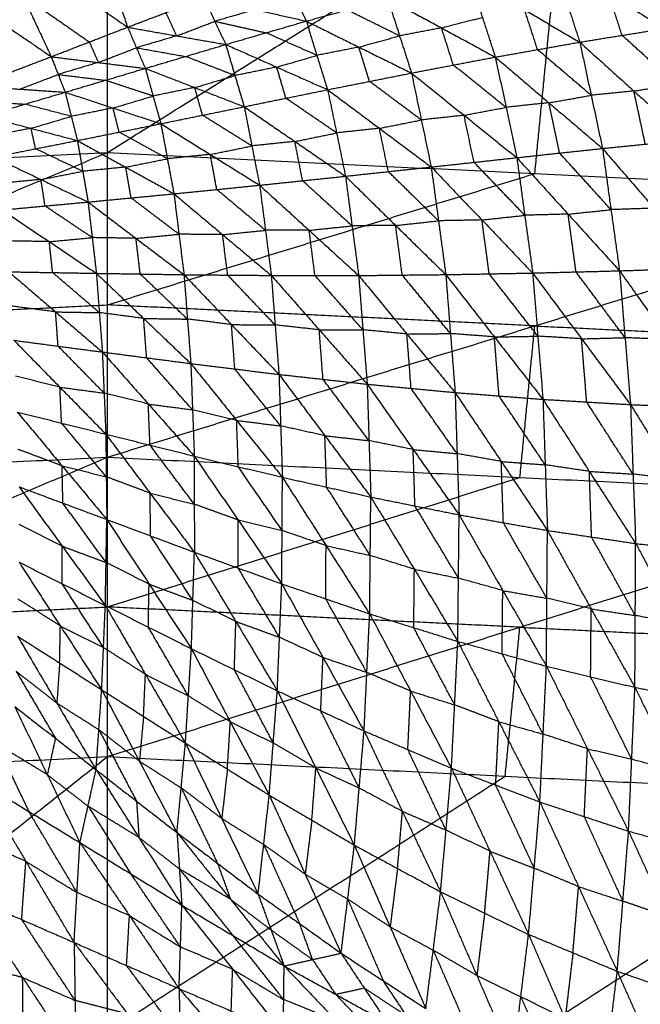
# Model space of a CAD drawing. Header units: millimetres. Extents: x -106 to 110, y -96 to 120.
# Tile 845 of 1020: x 0.88 to 7.52, y 96.16 to 106.7. Entities that reach past the tile are written whole.
import ezdxf

# ---------------------------------------------------------------- set-up
doc = ezdxf.new("R2010")
doc.units = ezdxf.units.MM
doc.header["$MEASUREMENT"] = 0
doc.layers.add('Default', color=7, linetype='Continuous', true_color=0x000000)

msp = doc.modelspace()

# ---------------------------------------------------------------- linework, layer by layer
at = {"layer": 'Default'}
for points in [[(-7.328, 104.83, 9.117), (-2.754, 108.365, 10.567), (1.819, 111.901, 12.017)], [(1.819, 105.279, 9.117), (1.819, 108.59, 10.567), (1.819, 111.901, 12.017)], [(1.819, 105.279, 9.117), (6.717, 108.349, 10.567), (11.616, 111.419, 12.017)], [(6.393, 105.054, 9.117), (6.555, 106.702, 9.842), (6.717, 108.349, 10.567)], [(1.64, 107.792, 6.602), (1.838, 107.207, 6.767), (2.035, 106.621, 6.931)], [(0.604, 107.617, 6.415), (0.911, 106.961, 6.607), (1.218, 106.305, 6.8)], [(0.604, 107.617, 6.415), (1.319, 107.119, 6.673), (2.035, 106.621, 6.931)], [(7.478, 107.542, 6.233), (7.629, 107.074, 5.588), (7.78, 106.606, 4.943)], [(-0.436, 107.438, 6.24), (0.391, 106.872, 6.52), (1.218, 106.305, 6.8)], [(6.581, 107.358, 6.188), (6.728, 106.909, 5.574), (6.874, 106.461, 4.96)], [(6.581, 107.358, 6.188), (7.181, 106.982, 5.566), (7.78, 106.606, 4.943)], [(3.682, 107.233, 7.2), (3.815, 106.959, 6.637), (3.948, 106.686, 6.074)], [(5.694, 107.151, 6.147), (5.832, 106.726, 5.568), (5.97, 106.301, 4.989)], [(5.694, 107.151, 6.147), (6.284, 106.806, 5.553), (6.874, 106.461, 4.96)], [(0.911, 106.961, 6.607), (1.268, 106.712, 6.736), (1.626, 106.463, 6.865)], [(7.327, 106.534, 4.951), (7.254, 106.758, 5.258), (7.181, 106.982, 5.566)], [(2.035, 106.621, 6.931), (2.445, 106.777, 6.998), (2.855, 106.932, 7.065)], [(2.855, 106.932, 7.065), (2.97, 106.684, 6.554), (3.085, 106.436, 6.043)], [(2.855, 106.932, 7.065), (3.402, 106.809, 6.57), (3.948, 106.686, 6.074)], [(3.948, 106.686, 6.074), (4.383, 106.806, 6.092), (4.818, 106.926, 6.11)], [(4.818, 106.926, 6.11), (4.946, 106.528, 5.57), (5.073, 106.13, 5.03)], [(4.818, 106.926, 6.11), (5.394, 106.614, 5.549), (5.97, 106.301, 4.989)], [(2.445, 106.777, 6.998), (2.502, 106.652, 6.743), (2.56, 106.528, 6.487)], [(3.402, 106.809, 6.57), (3.186, 106.747, 6.562), (2.97, 106.684, 6.554)], [(4.946, 106.528, 5.57), (4.664, 106.667, 5.831), (4.383, 106.806, 6.092)], [(6.422, 106.381, 4.974), (6.353, 106.594, 5.264), (6.284, 106.806, 5.553)], [(2.56, 106.528, 6.487), (2.765, 106.606, 6.521), (2.97, 106.684, 6.554)], [(2.97, 106.684, 6.554), (3.243, 106.622, 6.306), (3.517, 106.561, 6.059)], [(3.085, 106.436, 6.043), (3.517, 106.561, 6.059), (3.948, 106.686, 6.074)], [(3.948, 106.686, 6.074), (4.062, 106.319, 5.577), (4.176, 105.952, 5.08)], [(3.948, 106.686, 6.074), (4.51, 106.408, 5.552), (5.073, 106.13, 5.03)], [(5.394, 106.614, 5.549), (5.613, 106.67, 5.559), (5.832, 106.726, 5.568)], [(1.218, 106.305, 6.8), (1.626, 106.463, 6.865), (2.035, 106.621, 6.931)], [(2.035, 106.621, 6.931), (2.13, 106.401, 6.473), (2.225, 106.18, 6.014)], [(2.035, 106.621, 6.931), (2.56, 106.528, 6.487), (3.085, 106.436, 6.043)], [(4.062, 106.319, 5.577), (3.789, 106.44, 5.818), (3.517, 106.561, 6.059)], [(5.394, 106.614, 5.549), (5.17, 106.571, 5.559), (4.946, 106.528, 5.57)], [(5.521, 106.216, 5.009), (5.458, 106.415, 5.279), (5.394, 106.614, 5.549)], [(6.874, 106.461, 4.96), (7.327, 106.534, 4.951), (7.78, 106.606, 4.943)], [(1.626, 106.463, 6.865), (1.674, 106.353, 6.636), (1.722, 106.243, 6.407)], [(2.56, 106.528, 6.487), (2.345, 106.464, 6.48), (2.13, 106.401, 6.473)], [(2.225, 106.18, 6.014), (2.655, 106.308, 6.029), (3.085, 106.436, 6.043)], [(3.085, 106.436, 6.043), (3.184, 106.103, 5.59), (3.283, 105.77, 5.138)], [(3.085, 106.436, 6.043), (3.631, 106.194, 5.561), (4.176, 105.952, 5.08)], [(4.51, 106.408, 5.552), (4.728, 106.468, 5.561), (4.946, 106.528, 5.57)], [(5.97, 106.301, 4.989), (6.422, 106.381, 4.974), (6.874, 106.461, 4.96)], [(6.874, 106.461, 4.96), (6.996, 105.892, 4.434), (7.117, 105.323, 3.908)], [(6.874, 106.461, 4.96), (7.453, 105.938, 4.4), (8.032, 105.415, 3.84)], [(7.906, 106.011, 4.391), (7.616, 106.272, 4.671), (7.327, 106.534, 4.951)], [(1.722, 106.243, 6.407), (1.926, 106.322, 6.44), (2.13, 106.401, 6.473)], [(2.13, 106.401, 6.473), (2.393, 106.354, 6.251), (2.655, 106.308, 6.029)], [(4.51, 106.408, 5.552), (4.286, 106.363, 5.565), (4.062, 106.319, 5.577)], [(4.625, 106.041, 5.055), (4.567, 106.225, 5.303), (4.51, 106.408, 5.552)], [(6.996, 105.892, 4.434), (6.709, 106.136, 4.704), (6.422, 106.381, 4.974)], [(0.394, 105.991, 6.673), (0.806, 106.148, 6.737), (1.218, 106.305, 6.8)], [(1.218, 106.305, 6.8), (1.292, 106.115, 6.395), (1.367, 105.925, 5.989)], [(1.218, 106.305, 6.8), (1.722, 106.243, 6.407), (2.225, 106.18, 6.014)], [(1.722, 106.243, 6.407), (1.507, 106.179, 6.401), (1.292, 106.115, 6.395)], [(3.184, 106.103, 5.59), (2.919, 106.205, 5.809), (2.655, 106.308, 6.029)], [(3.631, 106.194, 5.561), (3.846, 106.256, 5.569), (4.062, 106.319, 5.577)], [(5.073, 106.13, 5.03), (5.521, 106.216, 5.009), (5.97, 106.301, 4.989)], [(5.97, 106.301, 4.989), (6.085, 105.763, 4.493), (6.2, 105.225, 3.997)], [(5.97, 106.301, 4.989), (6.544, 105.812, 4.448), (7.117, 105.323, 3.908)], [(1.367, 105.925, 5.989), (1.796, 106.053, 6.002), (2.225, 106.18, 6.014)], [(2.225, 106.18, 6.014), (2.308, 105.884, 5.608), (2.391, 105.588, 5.201)], [(2.225, 106.18, 6.014), (2.754, 105.975, 5.576), (3.283, 105.77, 5.138)], [(3.631, 106.194, 5.561), (3.407, 106.148, 5.576), (3.184, 106.103, 5.59)], [(3.729, 105.861, 5.109), (3.68, 106.027, 5.335), (3.631, 106.194, 5.561)], [(4.176, 105.952, 5.08), (4.625, 106.041, 5.055), (5.073, 106.13, 5.03)], [(5.073, 106.13, 5.03), (5.178, 105.628, 4.566), (5.284, 105.125, 4.103)], [(5.073, 106.13, 5.03), (5.636, 105.678, 4.513), (6.2, 105.225, 3.997)], [(6.085, 105.763, 4.493), (5.803, 105.989, 4.751), (5.521, 106.216, 5.009)], [(0.881, 105.958, 6.331), (1.087, 106.036, 6.363), (1.292, 106.115, 6.395)], [(1.292, 106.115, 6.395), (1.544, 106.084, 6.198), (1.796, 106.053, 6.002)], [(2.308, 105.884, 5.608), (2.052, 105.968, 5.805), (1.796, 106.053, 6.002)], [(2.754, 105.975, 5.576), (2.969, 106.039, 5.583), (3.184, 106.103, 5.59)], [(5.178, 105.628, 4.566), (4.901, 105.834, 4.811), (4.625, 106.041, 5.055)], [(7.453, 105.938, 4.4), (7.679, 105.974, 4.396), (7.906, 106.011, 4.391)], [(0.394, 105.991, 6.673), (0.881, 105.958, 6.331), (1.367, 105.925, 5.989)], [(0.505, 105.67, 5.967), (0.936, 105.797, 5.978), (1.367, 105.925, 5.989)], [(1.367, 105.925, 5.989), (1.433, 105.666, 5.629), (1.498, 105.408, 5.269)], [(1.367, 105.925, 5.989), (1.879, 105.756, 5.595), (2.391, 105.588, 5.201)], [(2.754, 105.975, 5.576), (2.531, 105.93, 5.592), (2.308, 105.884, 5.608)], [(2.837, 105.679, 5.169), (2.795, 105.827, 5.373), (2.754, 105.975, 5.576)], [(3.283, 105.77, 5.138), (3.729, 105.861, 5.109), (4.176, 105.952, 5.08)], [(4.176, 105.952, 5.08), (4.272, 105.489, 4.652), (4.367, 105.026, 4.225)], [(4.176, 105.952, 5.08), (4.73, 105.539, 4.591), (5.284, 105.125, 4.103)], [(7.453, 105.938, 4.4), (7.224, 105.915, 4.417), (6.996, 105.892, 4.434)], [(7.575, 105.369, 3.874), (7.514, 105.653, 4.137), (7.453, 105.938, 4.4)], [(0.45, 105.831, 6.32), (0.693, 105.814, 6.149), (0.936, 105.797, 5.978)], [(1.879, 105.756, 5.595), (2.094, 105.82, 5.602), (2.308, 105.884, 5.608)], [(4.272, 105.489, 4.652), (4.001, 105.675, 4.88), (3.729, 105.861, 5.109)], [(6.544, 105.812, 4.448), (6.314, 105.788, 4.471), (6.085, 105.763, 4.493)], [(6.544, 105.812, 4.448), (6.77, 105.852, 4.441), (6.996, 105.892, 4.434)], [(6.658, 105.274, 3.952), (6.601, 105.543, 4.2), (6.544, 105.812, 4.448)], [(1.433, 105.666, 5.629), (1.184, 105.732, 5.804), (0.936, 105.797, 5.978)], [(1.879, 105.756, 5.595), (1.656, 105.711, 5.612), (1.433, 105.666, 5.629)], [(1.945, 105.498, 5.235), (1.912, 105.627, 5.415), (1.879, 105.756, 5.595)], [(2.391, 105.588, 5.201), (2.837, 105.679, 5.169), (3.283, 105.77, 5.138)], [(3.283, 105.77, 5.138), (3.365, 105.35, 4.748), (3.448, 104.93, 4.358)], [(3.283, 105.77, 5.138), (3.825, 105.398, 4.681), (4.367, 105.026, 4.225)], [(5.636, 105.678, 4.513), (5.86, 105.721, 4.503), (6.085, 105.763, 4.493)], [(0.505, 105.67, 5.967), (1.002, 105.539, 5.618), (1.498, 105.408, 5.269)], [(1.002, 105.539, 5.618), (1.217, 105.603, 5.623), (1.433, 105.666, 5.629)], [(3.365, 105.35, 4.748), (3.101, 105.514, 4.959), (2.837, 105.679, 5.169)], [(4.73, 105.539, 4.591), (4.954, 105.583, 4.579), (5.178, 105.628, 4.566)], [(5.636, 105.678, 4.513), (5.407, 105.653, 4.54), (5.178, 105.628, 4.566)], [(5.742, 105.175, 4.05), (5.689, 105.427, 4.282), (5.636, 105.678, 4.513)], [(1.002, 105.539, 5.618), (0.778, 105.495, 5.635), (0.554, 105.451, 5.652)], [(1.051, 105.32, 5.302), (1.026, 105.429, 5.46), (1.002, 105.539, 5.618)], [(1.498, 105.408, 5.269), (1.945, 105.498, 5.235), (2.391, 105.588, 5.201)], [(2.461, 105.213, 4.85), (2.203, 105.356, 5.043), (1.945, 105.498, 5.235)], [(2.391, 105.588, 5.201), (2.461, 105.213, 4.85), (2.531, 104.838, 4.5)], [(2.391, 105.588, 5.201), (2.92, 105.259, 4.78), (3.448, 104.93, 4.358)], [(3.825, 105.398, 4.681), (4.048, 105.443, 4.667), (4.272, 105.489, 4.652)], [(4.73, 105.539, 4.591), (4.501, 105.514, 4.622), (4.272, 105.489, 4.652)], [(4.825, 105.076, 4.164), (4.778, 105.307, 4.378), (4.73, 105.539, 4.591)], [(0.604, 105.231, 5.336), (1.051, 105.32, 5.302), (1.498, 105.408, 5.269)], [(1.498, 105.408, 5.269), (1.555, 105.079, 4.957), (1.612, 104.75, 4.645)], [(1.498, 105.408, 5.269), (2.015, 105.123, 4.884), (2.531, 104.838, 4.5)], [(3.825, 105.398, 4.681), (3.595, 105.374, 4.715), (3.365, 105.35, 4.748)], [(3.908, 104.978, 4.292), (3.866, 105.188, 4.486), (3.825, 105.398, 4.681)], [(7.117, 105.323, 3.908), (7.575, 105.369, 3.874), (8.032, 105.415, 3.84)], [(-7.328, 104.83, 9.117), (-2.754, 105.054, 9.117), (1.819, 105.279, 9.117)], [(-7.009, 101.585, 7.944), (-2.595, 103.432, 8.53), (1.819, 105.279, 9.117)], [(1.555, 105.079, 4.957), (1.303, 105.199, 5.13), (1.051, 105.32, 5.302)], [(1.819, 102.019, 7.944), (1.819, 103.649, 8.53), (1.819, 105.279, 9.117)], [(1.819, 105.279, 9.117), (6.393, 105.054, 9.117), (10.966, 104.83, 9.117)], [(2.92, 105.259, 4.78), (3.143, 105.304, 4.764), (3.365, 105.35, 4.748)], [(6.2, 105.225, 3.997), (6.658, 105.274, 3.952), (7.117, 105.323, 3.908)], [(7.208, 104.668, 3.503), (6.933, 104.971, 3.728), (6.658, 105.274, 3.952)], [(7.117, 105.323, 3.908), (7.208, 104.668, 3.503), (7.299, 104.014, 3.098)], [(7.117, 105.323, 3.908), (7.669, 104.683, 3.45), (8.221, 104.044, 2.992)], [(0.604, 105.231, 5.336), (1.108, 104.991, 4.991), (1.612, 104.75, 4.645)], [(2.015, 105.123, 4.884), (2.238, 105.168, 4.867), (2.461, 105.213, 4.85)], [(2.92, 105.259, 4.78), (2.69, 105.236, 4.815), (2.461, 105.213, 4.85)], [(2.99, 104.884, 4.429), (2.955, 105.071, 4.604), (2.92, 105.259, 4.78)], [(5.284, 105.125, 4.103), (5.742, 105.175, 4.05), (6.2, 105.225, 3.997)], [(6.285, 104.608, 3.614), (6.013, 104.892, 3.832), (5.742, 105.175, 4.05)], [(6.2, 105.225, 3.997), (6.285, 104.608, 3.614), (6.37, 103.99, 3.231)], [(6.2, 105.225, 3.997), (6.749, 104.62, 3.547), (7.299, 104.014, 3.098)], [(1.108, 104.991, 4.991), (1.332, 105.035, 4.974), (1.555, 105.079, 4.957)], [(2.015, 105.123, 4.884), (1.785, 105.101, 4.921), (1.555, 105.079, 4.957)], [(2.072, 104.794, 4.573), (2.043, 104.959, 4.728), (2.015, 105.123, 4.884)], [(4.367, 105.026, 4.225), (4.825, 105.076, 4.164), (5.284, 105.125, 4.103)], [(5.362, 104.549, 3.746), (5.094, 104.812, 3.955), (4.825, 105.076, 4.164)], [(5.284, 105.125, 4.103), (5.362, 104.549, 3.746), (5.44, 103.973, 3.388)], [(5.284, 105.125, 4.103), (5.827, 104.558, 3.667), (6.37, 103.99, 3.231)], [(1.108, 104.991, 4.991), (0.878, 104.969, 5.027), (0.648, 104.948, 5.063)], [(1.152, 104.708, 4.718), (1.13, 104.849, 4.854), (1.108, 104.991, 4.991)], [(1.819, 103.649, 8.53), (4.106, 104.352, 8.824), (6.393, 105.054, 9.117)], [(3.448, 104.93, 4.358), (3.908, 104.978, 4.292), (4.367, 105.026, 4.225)], [(4.437, 104.495, 3.894), (4.172, 104.736, 4.093), (3.908, 104.978, 4.292)], [(4.367, 105.026, 4.225), (4.437, 104.495, 3.894), (4.508, 103.963, 3.564)], [(4.367, 105.026, 4.225), (4.903, 104.499, 3.806), (5.44, 103.973, 3.388)], [(2.531, 104.838, 4.5), (2.99, 104.884, 4.429), (3.448, 104.93, 4.358)], [(3.511, 104.447, 4.057), (3.25, 104.665, 4.243), (2.99, 104.884, 4.429)], [(3.448, 104.93, 4.358), (3.511, 104.447, 4.057), (3.573, 103.964, 3.755)], [(3.448, 104.93, 4.358), (3.978, 104.447, 3.961), (4.508, 103.963, 3.564)], [(0.692, 104.665, 4.79), (1.152, 104.708, 4.718), (1.612, 104.75, 4.645)], [(1.612, 104.75, 4.645), (2.072, 104.794, 4.573), (2.531, 104.838, 4.5)], [(1.612, 104.75, 4.645), (1.657, 104.369, 4.404), (1.701, 103.987, 4.162)], [(1.612, 104.75, 4.645), (2.125, 104.361, 4.301), (2.639, 103.972, 3.956)], [(1.819, 102.019, 7.944), (6.393, 103.424, 8.53), (10.966, 104.83, 9.117)], [(2.585, 104.405, 4.228), (2.328, 104.6, 4.4), (2.072, 104.794, 4.573)], [(2.531, 104.838, 4.5), (2.585, 104.405, 4.228), (2.639, 103.972, 3.956)], [(2.531, 104.838, 4.5), (3.052, 104.401, 4.127), (3.573, 103.964, 3.755)], [(0.692, 104.665, 4.79), (1.197, 104.326, 4.476), (1.701, 103.987, 4.162)], [(1.657, 104.369, 4.404), (1.404, 104.538, 4.561), (1.152, 104.708, 4.718)], [(6.749, 104.62, 3.547), (6.979, 104.644, 3.525), (7.208, 104.668, 3.503)], [(7.669, 104.683, 3.45), (7.439, 104.676, 3.476), (7.208, 104.668, 3.503)], [(4.903, 104.499, 3.806), (5.133, 104.524, 3.776), (5.362, 104.549, 3.746)], [(5.827, 104.558, 3.667), (5.594, 104.553, 3.706), (5.362, 104.549, 3.746)], [(5.827, 104.558, 3.667), (6.056, 104.583, 3.641), (6.285, 104.608, 3.614)], [(5.905, 103.981, 3.31), (5.866, 104.27, 3.488), (5.827, 104.558, 3.667)], [(6.749, 104.62, 3.547), (6.517, 104.614, 3.581), (6.285, 104.608, 3.614)], [(6.834, 104.002, 3.165), (6.792, 104.311, 3.356), (6.749, 104.62, 3.547)], [(3.052, 104.401, 4.127), (3.281, 104.424, 4.092), (3.511, 104.447, 4.057)], [(3.978, 104.447, 3.961), (3.744, 104.447, 4.009), (3.511, 104.447, 4.057)], [(3.978, 104.447, 3.961), (4.208, 104.471, 3.928), (4.437, 104.495, 3.894)], [(4.04, 103.964, 3.66), (4.009, 104.205, 3.81), (3.978, 104.447, 3.961)], [(4.903, 104.499, 3.806), (4.67, 104.497, 3.85), (4.437, 104.495, 3.894)], [(4.974, 103.968, 3.476), (4.939, 104.234, 3.641), (4.903, 104.499, 3.806)], [(1.197, 104.326, 4.476), (0.962, 104.33, 4.527), (0.728, 104.334, 4.578)], [(1.197, 104.326, 4.476), (1.427, 104.347, 4.44), (1.657, 104.369, 4.404)], [(1.233, 103.995, 4.264), (1.215, 104.16, 4.37), (1.197, 104.326, 4.476)], [(2.125, 104.361, 4.301), (1.891, 104.365, 4.352), (1.657, 104.369, 4.404)], [(2.125, 104.361, 4.301), (2.355, 104.383, 4.264), (2.585, 104.405, 4.228)], [(2.17, 103.98, 4.059), (2.148, 104.17, 4.18), (2.125, 104.361, 4.301)], [(3.052, 104.401, 4.127), (2.819, 104.403, 4.178), (2.585, 104.405, 4.228)], [(3.106, 103.968, 3.856), (3.079, 104.184, 3.992), (3.052, 104.401, 4.127)], [(6.37, 103.99, 3.231), (6.834, 104.002, 3.165), (7.299, 104.014, 3.098)], [(7.299, 104.014, 3.098), (7.76, 104.029, 3.045), (8.221, 104.044, 2.992)], [(7.299, 104.014, 3.098), (7.358, 103.298, 2.805), (7.417, 102.582, 2.511)], [(7.299, 104.014, 3.098), (7.823, 103.278, 2.738), (8.347, 102.542, 2.378)], [(0.764, 104.003, 4.366), (1.233, 103.995, 4.264), (1.701, 103.987, 4.162)], [(0.764, 104.003, 4.366), (1.265, 103.574, 4.087), (1.765, 103.145, 3.808)], [(1.733, 103.566, 3.985), (1.483, 103.78, 4.125), (1.233, 103.995, 4.264)], [(1.701, 103.987, 4.162), (1.733, 103.566, 3.985), (1.765, 103.145, 3.808)], [(1.701, 103.987, 4.162), (2.17, 103.98, 4.059), (2.639, 103.972, 3.956)], [(1.701, 103.987, 4.162), (2.207, 103.504, 3.86), (2.712, 103.021, 3.559)], [(2.675, 103.497, 3.757), (2.423, 103.738, 3.908), (2.17, 103.98, 4.059)], [(2.639, 103.972, 3.956), (2.675, 103.497, 3.757), (2.712, 103.021, 3.559)], [(2.639, 103.972, 3.956), (3.106, 103.968, 3.856), (3.573, 103.964, 3.755)], [(2.639, 103.972, 3.956), (3.147, 103.438, 3.636), (3.655, 102.905, 3.315)], [(3.614, 103.434, 3.535), (3.36, 103.701, 3.695), (3.106, 103.968, 3.856)], [(3.573, 103.964, 3.755), (3.614, 103.434, 3.535), (3.655, 102.905, 3.315)], [(3.573, 103.964, 3.755), (4.04, 103.964, 3.66), (4.508, 103.963, 3.564)], [(3.573, 103.964, 3.755), (4.086, 103.382, 3.419), (4.599, 102.8, 3.083)], [(4.553, 103.382, 3.323), (4.297, 103.673, 3.491), (4.04, 103.964, 3.66)], [(4.508, 103.963, 3.564), (4.974, 103.968, 3.476), (5.44, 103.973, 3.388)], [(4.508, 103.963, 3.564), (4.553, 103.382, 3.323), (4.599, 102.8, 3.083)], [(4.508, 103.963, 3.564), (5.024, 103.337, 3.216), (5.54, 102.711, 2.868)], [(5.49, 103.342, 3.128), (5.232, 103.655, 3.302), (4.974, 103.968, 3.476)], [(5.44, 103.973, 3.388), (5.905, 103.981, 3.31), (6.37, 103.99, 3.231)], [(5.44, 103.973, 3.388), (5.49, 103.342, 3.128), (5.54, 102.711, 2.868)], [(5.44, 103.973, 3.388), (5.96, 103.306, 3.032), (6.48, 102.638, 2.676)], [(6.425, 103.314, 2.954), (6.165, 103.648, 3.132), (5.905, 103.981, 3.31)], [(6.37, 103.99, 3.231), (6.425, 103.314, 2.954), (6.48, 102.638, 2.676)], [(6.37, 103.99, 3.231), (6.893, 103.286, 2.871), (7.417, 102.582, 2.511)], [(7.358, 103.298, 2.805), (7.096, 103.65, 2.985), (6.834, 104.002, 3.165)], [(-2.595, 103.432, 8.53), (-0.388, 103.541, 8.53), (1.819, 103.649, 8.53)], [(1.265, 103.574, 4.087), (1.028, 103.605, 4.149), (0.791, 103.636, 4.211)], [(6.393, 103.424, 8.53), (4.106, 103.537, 8.53), (1.819, 103.649, 8.53)], [(1.292, 103.207, 3.932), (1.278, 103.391, 4.01), (1.265, 103.574, 4.087)], [(1.265, 103.574, 4.087), (1.499, 103.57, 4.036), (1.733, 103.566, 3.985)], [(2.207, 103.504, 3.86), (1.97, 103.535, 3.923), (1.733, 103.566, 3.985)], [(2.239, 103.083, 3.683), (2.223, 103.293, 3.772), (2.207, 103.504, 3.86)], [(2.207, 103.504, 3.86), (2.441, 103.5, 3.809), (2.675, 103.497, 3.757)], [(3.147, 103.438, 3.636), (2.911, 103.468, 3.696), (2.675, 103.497, 3.757)], [(3.183, 102.963, 3.437), (3.165, 103.201, 3.536), (3.147, 103.438, 3.636)], [(3.147, 103.438, 3.636), (3.38, 103.436, 3.585), (3.614, 103.434, 3.535)], [(4.086, 103.382, 3.419), (3.85, 103.408, 3.477), (3.614, 103.434, 3.535)], [(4.127, 102.853, 3.199), (4.106, 103.117, 3.309), (4.086, 103.382, 3.419)], [(4.086, 103.382, 3.419), (4.32, 103.382, 3.371), (4.553, 103.382, 3.323)], [(5.024, 103.337, 3.216), (4.789, 103.36, 3.27), (4.553, 103.382, 3.323)], [(6.233, 101.802, 7.944), (6.313, 102.613, 8.237), (6.393, 103.424, 8.53)], [(6.393, 103.424, 8.53), (8.6, 103.316, 8.53), (10.807, 103.207, 8.53)], [(5.024, 103.337, 3.216), (5.257, 103.34, 3.172), (5.49, 103.342, 3.128)], [(5.069, 102.756, 2.976), (5.047, 103.047, 3.096), (5.024, 103.337, 3.216)], [(5.96, 103.306, 3.032), (5.725, 103.324, 3.08), (5.49, 103.342, 3.128)], [(5.96, 103.306, 3.032), (6.192, 103.31, 2.993), (6.425, 103.314, 2.954)], [(6.01, 102.675, 2.772), (5.985, 102.99, 2.902), (5.96, 103.306, 3.032)], [(6.893, 103.286, 2.871), (6.659, 103.3, 2.913), (6.425, 103.314, 2.954)], [(6.893, 103.286, 2.871), (7.126, 103.292, 2.838), (7.358, 103.298, 2.805)], [(6.948, 102.61, 2.594), (6.921, 102.948, 2.733), (6.893, 103.286, 2.871)], [(7.823, 103.278, 2.738), (7.59, 103.288, 2.771), (7.358, 103.298, 2.805)], [(0.819, 103.27, 4.056), (1.292, 103.207, 3.932), (1.765, 103.145, 3.808)], [(0.819, 103.27, 4.056), (1.311, 102.768, 3.813), (1.802, 102.266, 3.569)], [(1.784, 102.705, 3.689), (1.538, 102.956, 3.81), (1.292, 103.207, 3.932)], [(1.765, 103.145, 3.808), (1.784, 102.705, 3.689), (1.802, 102.266, 3.569)], [(1.765, 103.145, 3.808), (2.239, 103.083, 3.683), (2.712, 103.021, 3.559)], [(1.765, 103.145, 3.808), (2.257, 102.588, 3.55), (2.749, 102.031, 3.292)], [(2.73, 102.526, 3.425), (2.484, 102.804, 3.554), (2.239, 103.083, 3.683)], [(2.712, 103.021, 3.559), (2.73, 102.526, 3.425), (2.749, 102.031, 3.292)], [(2.712, 103.021, 3.559), (3.183, 102.963, 3.437), (3.655, 102.905, 3.315)], [(2.712, 103.021, 3.559), (3.202, 102.412, 3.29), (3.692, 101.804, 3.022)], [(3.673, 102.354, 3.169), (3.428, 102.659, 3.303), (3.183, 102.963, 3.437)], [(1.311, 102.768, 3.813), (1.074, 102.827, 3.882), (0.837, 102.886, 3.951)], [(3.655, 102.905, 3.315), (3.673, 102.354, 3.169), (3.692, 101.804, 3.022)], [(3.655, 102.905, 3.315), (4.127, 102.853, 3.199), (4.599, 102.8, 3.083)], [(3.655, 102.905, 3.315), (4.146, 102.249, 3.039), (4.638, 101.593, 2.764)], [(4.618, 102.196, 2.923), (4.373, 102.524, 3.061), (4.127, 102.853, 3.199)], [(1.329, 102.384, 3.708), (1.32, 102.576, 3.76), (1.311, 102.768, 3.813)], [(1.311, 102.768, 3.813), (1.547, 102.737, 3.751), (1.784, 102.705, 3.689)], [(4.599, 102.8, 3.083), (4.618, 102.196, 2.923), (4.638, 101.593, 2.764)], [(4.599, 102.8, 3.083), (5.069, 102.756, 2.976), (5.54, 102.711, 2.868)], [(4.599, 102.8, 3.083), (5.091, 102.101, 2.804), (5.583, 101.402, 2.525)], [(5.561, 102.057, 2.697), (5.315, 102.406, 2.836), (5.069, 102.756, 2.976)], [(2.257, 102.588, 3.55), (2.02, 102.646, 3.619), (1.784, 102.705, 3.689)], [(5.54, 102.711, 2.868), (5.561, 102.057, 2.697), (5.583, 101.402, 2.525)], [(5.54, 102.711, 2.868), (6.01, 102.675, 2.772), (6.48, 102.638, 2.676)], [(5.54, 102.711, 2.868), (6.034, 101.973, 2.59), (6.528, 101.235, 2.311)], [(6.504, 101.937, 2.494), (6.257, 102.306, 2.633), (6.01, 102.675, 2.772)], [(6.48, 102.638, 2.676), (6.504, 101.937, 2.494), (6.528, 101.235, 2.311)], [(6.48, 102.638, 2.676), (6.948, 102.61, 2.594), (7.417, 102.582, 2.511)], [(6.48, 102.638, 2.676), (6.976, 101.867, 2.401), (7.472, 101.095, 2.126)], [(2.275, 102.148, 3.431), (2.266, 102.368, 3.49), (2.257, 102.588, 3.55)], [(2.257, 102.588, 3.55), (2.494, 102.557, 3.488), (2.73, 102.526, 3.425)], [(7.444, 101.838, 2.319), (7.196, 102.224, 2.456), (6.948, 102.61, 2.594)], [(7.417, 102.582, 2.511), (7.444, 101.838, 2.319), (7.472, 101.095, 2.126)], [(7.417, 102.582, 2.511), (7.882, 102.562, 2.445), (8.347, 102.542, 2.378)], [(7.417, 102.582, 2.511), (7.913, 101.783, 2.244), (8.409, 100.984, 1.976)], [(0.855, 102.502, 3.846), (1.329, 102.384, 3.708), (1.802, 102.266, 3.569)], [(0.855, 102.502, 3.846), (1.334, 101.927, 3.656), (1.813, 101.352, 3.465)], [(3.202, 102.412, 3.29), (2.966, 102.469, 3.358), (2.73, 102.526, 3.425)], [(1.807, 101.809, 3.517), (1.568, 102.096, 3.613), (1.329, 102.384, 3.708)], [(3.22, 101.917, 3.157), (3.211, 102.165, 3.224), (3.202, 102.412, 3.29)], [(3.202, 102.412, 3.29), (3.437, 102.383, 3.229), (3.673, 102.354, 3.169)], [(4.146, 102.249, 3.039), (3.91, 102.301, 3.104), (3.673, 102.354, 3.169)], [(1.802, 102.266, 3.569), (1.807, 101.809, 3.517), (1.813, 101.352, 3.465)], [(1.802, 102.266, 3.569), (2.275, 102.148, 3.431), (2.749, 102.031, 3.292)], [(1.802, 102.266, 3.569), (2.276, 101.634, 3.373), (2.75, 101.002, 3.178)], [(4.165, 101.698, 2.893), (4.156, 101.973, 2.966), (4.146, 102.249, 3.039)], [(4.146, 102.249, 3.039), (4.382, 102.223, 2.981), (4.618, 102.196, 2.923)], [(2.749, 101.516, 3.235), (2.512, 101.832, 3.333), (2.275, 102.148, 3.431)], [(5.091, 102.101, 2.804), (4.855, 102.149, 2.864), (4.618, 102.196, 2.923)], [(-7.009, 101.585, 7.944), (-2.595, 101.802, 7.944), (1.819, 102.019, 7.944)], [(-6.694, 98.395, 6.953), (-2.438, 100.207, 7.449), (1.819, 102.019, 7.944)], [(1.334, 101.927, 3.656), (1.099, 102.015, 3.728), (0.865, 102.102, 3.8)], [(1.819, 98.814, 6.953), (1.819, 100.416, 7.449), (1.819, 102.019, 7.944)], [(1.819, 102.019, 7.944), (6.233, 101.802, 7.944), (10.647, 101.585, 7.944)], [(2.749, 102.031, 3.292), (2.749, 101.516, 3.235), (2.75, 101.002, 3.178)], [(2.749, 102.031, 3.292), (3.217, 101.347, 3.095), (3.685, 100.663, 2.898)], [(2.749, 102.031, 3.292), (3.22, 101.917, 3.157), (3.692, 101.804, 3.022)], [(5.11, 101.497, 2.644), (5.101, 101.799, 2.724), (5.091, 102.101, 2.804)], [(5.091, 102.101, 2.804), (5.326, 102.079, 2.75), (5.561, 102.057, 2.697)], [(6.034, 101.973, 2.59), (5.798, 102.015, 2.643), (5.561, 102.057, 2.697)], [(1.343, 101.527, 3.61), (1.339, 101.727, 3.633), (1.334, 101.927, 3.656)], [(1.334, 101.927, 3.656), (1.571, 101.868, 3.587), (1.807, 101.809, 3.517)], [(3.689, 101.234, 2.96), (3.454, 101.575, 3.058), (3.22, 101.917, 3.157)], [(6.056, 101.318, 2.418), (6.045, 101.646, 2.504), (6.034, 101.973, 2.59)], [(6.034, 101.973, 2.59), (6.269, 101.955, 2.542), (6.504, 101.937, 2.494)], [(6.976, 101.867, 2.401), (6.74, 101.902, 2.447), (6.504, 101.937, 2.494)], [(2.276, 101.634, 3.373), (2.042, 101.722, 3.445), (1.807, 101.809, 3.517)], [(1.819, 100.416, 7.449), (4.026, 101.109, 7.697), (6.233, 101.802, 7.944)], [(3.685, 100.663, 2.898), (3.689, 101.234, 2.96), (3.692, 101.804, 3.022)], [(3.692, 101.804, 3.022), (4.159, 101.073, 2.826), (4.626, 100.342, 2.631)], [(3.692, 101.804, 3.022), (4.165, 101.698, 2.893), (4.638, 101.593, 2.764)], [(7, 101.165, 2.219), (6.988, 101.516, 2.31), (6.976, 101.867, 2.401)], [(6.976, 101.867, 2.401), (7.21, 101.853, 2.36), (7.444, 101.838, 2.319)], [(7.913, 101.783, 2.244), (7.679, 101.811, 2.281), (7.444, 101.838, 2.319)], [(0.874, 101.702, 3.754), (1.335, 101.067, 3.635), (1.797, 100.432, 3.515)], [(0.874, 101.702, 3.754), (1.343, 101.527, 3.61), (1.813, 101.352, 3.465)], [(4.632, 100.967, 2.697), (4.398, 101.333, 2.795), (4.165, 101.698, 2.893)], [(1.819, 98.814, 6.953), (6.233, 100.199, 7.449), (10.647, 101.585, 7.944)], [(2.281, 101.177, 3.321), (2.279, 101.406, 3.347), (2.276, 101.634, 3.373)], [(2.276, 101.634, 3.373), (2.513, 101.575, 3.304), (2.749, 101.516, 3.235)], [(4.626, 100.342, 2.631), (4.632, 100.967, 2.697), (4.638, 101.593, 2.764)], [(4.638, 101.593, 2.764), (5.104, 100.82, 2.574), (5.569, 100.047, 2.384)], [(4.638, 101.593, 2.764), (5.11, 101.497, 2.644), (5.583, 101.402, 2.525)], [(1.805, 100.892, 3.49), (1.574, 101.209, 3.55), (1.343, 101.527, 3.61)], [(3.217, 101.347, 3.095), (2.983, 101.432, 3.165), (2.749, 101.516, 3.235)], [(5.576, 100.724, 2.455), (5.343, 101.111, 2.55), (5.11, 101.497, 2.644)], [(5.569, 100.047, 2.384), (5.576, 100.724, 2.455), (5.583, 101.402, 2.525)], [(5.583, 101.402, 2.525), (6.05, 100.592, 2.344), (6.517, 99.782, 2.163)], [(5.583, 101.402, 2.525), (6.056, 101.318, 2.418), (6.528, 101.235, 2.311)], [(1.335, 101.067, 3.635), (1.105, 101.183, 3.705), (0.874, 101.298, 3.776)], [(1.797, 100.432, 3.515), (1.805, 100.892, 3.49), (1.813, 101.352, 3.465)], [(1.813, 101.352, 3.465), (2.265, 100.661, 3.351), (2.718, 99.969, 3.236)], [(1.813, 101.352, 3.465), (2.281, 101.177, 3.321), (2.75, 101.002, 3.178)], [(3.218, 100.833, 3.038), (3.217, 101.09, 3.066), (3.217, 101.347, 3.095)], [(3.217, 101.347, 3.095), (3.453, 101.29, 3.027), (3.689, 101.234, 2.96)], [(6.522, 100.509, 2.237), (6.289, 100.914, 2.328), (6.056, 101.318, 2.418)], [(2.734, 100.486, 3.207), (2.508, 100.831, 3.264), (2.281, 101.177, 3.321)], [(4.159, 101.073, 2.826), (3.924, 101.153, 2.893), (3.689, 101.234, 2.96)], [(6.517, 99.782, 2.163), (6.522, 100.509, 2.237), (6.528, 101.235, 2.311)], [(6.528, 101.235, 2.311), (6.996, 100.395, 2.142), (7.464, 99.556, 1.973)], [(6.528, 101.235, 2.311), (7, 101.165, 2.219), (7.472, 101.095, 2.126)], [(7.468, 100.325, 2.05), (7.234, 100.745, 2.134), (7, 101.165, 2.219)], [(1.336, 100.663, 3.656), (1.336, 100.865, 3.645), (1.335, 101.067, 3.635)], [(1.335, 101.067, 3.635), (1.57, 100.979, 3.563), (1.805, 100.892, 3.49)], [(4.156, 100.503, 2.764), (4.157, 100.788, 2.795), (4.159, 101.073, 2.826)], [(4.159, 101.073, 2.826), (4.396, 101.02, 2.762), (4.632, 100.967, 2.697)], [(7.464, 99.556, 1.973), (7.468, 100.325, 2.05), (7.472, 101.095, 2.126)], [(7.472, 101.095, 2.126), (7.94, 100.233, 1.972), (8.408, 99.371, 1.818)], [(7.472, 101.095, 2.126), (7.94, 101.039, 2.051), (8.409, 100.984, 1.976)], [(2.718, 99.969, 3.236), (2.734, 100.486, 3.207), (2.75, 101.002, 3.178)], [(2.75, 101.002, 3.178), (3.194, 100.261, 3.072), (3.637, 99.519, 2.966)], [(2.75, 101.002, 3.178), (3.218, 100.833, 3.038), (3.685, 100.663, 2.898)], [(5.104, 100.82, 2.574), (4.868, 100.893, 2.636), (4.632, 100.967, 2.697)], [(0.874, 100.895, 3.797), (1.316, 100.212, 3.756), (1.758, 99.53, 3.715)], [(0.874, 100.895, 3.797), (1.336, 100.663, 3.656), (1.797, 100.432, 3.515)], [(2.265, 100.661, 3.351), (2.035, 100.776, 3.421), (1.805, 100.892, 3.49)], [(3.661, 100.091, 2.932), (3.44, 100.462, 2.985), (3.218, 100.833, 3.038)], [(5.098, 100.194, 2.508), (5.101, 100.507, 2.541), (5.104, 100.82, 2.574)], [(5.104, 100.82, 2.574), (5.34, 100.772, 2.514), (5.576, 100.724, 2.455)], [(1.778, 99.981, 3.615), (1.557, 100.322, 3.636), (1.336, 100.663, 3.656)], [(2.257, 100.2, 3.376), (2.261, 100.431, 3.363), (2.265, 100.661, 3.351)], [(2.265, 100.661, 3.351), (2.5, 100.573, 3.279), (2.734, 100.486, 3.207)], [(3.637, 99.519, 2.966), (3.661, 100.091, 2.932), (3.685, 100.663, 2.898)], [(3.685, 100.663, 2.898), (4.126, 99.876, 2.804), (4.566, 99.089, 2.71)], [(3.685, 100.663, 2.898), (4.156, 100.503, 2.764), (4.626, 100.342, 2.631)], [(6.05, 100.592, 2.344), (5.813, 100.658, 2.399), (5.576, 100.724, 2.455)], [(6.043, 99.915, 2.274), (6.046, 100.253, 2.309), (6.05, 100.592, 2.344)], [(6.05, 100.592, 2.344), (6.286, 100.55, 2.291), (6.522, 100.509, 2.237)], [(1.316, 100.212, 3.756), (1.091, 100.356, 3.82), (0.866, 100.499, 3.884)], [(1.758, 99.53, 3.715), (1.778, 99.981, 3.615), (1.797, 100.432, 3.515)], [(1.797, 100.432, 3.515), (2.226, 99.695, 3.489), (2.654, 98.959, 3.464)], [(1.797, 100.432, 3.515), (2.257, 100.2, 3.376), (2.718, 99.969, 3.236)], [(3.194, 100.261, 3.072), (2.964, 100.373, 3.139), (2.734, 100.486, 3.207)], [(4.596, 99.715, 2.671), (4.376, 100.109, 2.717), (4.156, 100.503, 2.764)], [(6.996, 100.395, 2.142), (6.759, 100.452, 2.189), (6.522, 100.509, 2.237)], [(-2.438, 100.207, 7.449), (-0.309, 100.312, 7.449), (1.819, 100.416, 7.449)], [(6.233, 100.199, 7.449), (4.026, 100.308, 7.449), (1.819, 100.416, 7.449)], [(4.566, 99.089, 2.71), (4.596, 99.715, 2.671), (4.626, 100.342, 2.631)], [(4.626, 100.342, 2.631), (5.064, 99.516, 2.553), (5.501, 98.69, 2.475)], [(4.626, 100.342, 2.631), (5.098, 100.194, 2.508), (5.569, 100.047, 2.384)], [(6.99, 99.669, 2.068), (6.993, 100.032, 2.105), (6.996, 100.395, 2.142)], [(6.996, 100.395, 2.142), (7.232, 100.36, 2.096), (7.468, 100.325, 2.05)], [(7.94, 100.233, 1.972), (7.704, 100.279, 2.011), (7.468, 100.325, 2.05)], [(3.178, 99.744, 3.101), (3.186, 100.003, 3.087), (3.194, 100.261, 3.072)], [(3.194, 100.261, 3.072), (3.428, 100.176, 3.002), (3.661, 100.091, 2.932)], [(1.308, 99.817, 3.843), (1.312, 100.015, 3.799), (1.316, 100.212, 3.756)], [(1.316, 100.212, 3.756), (1.547, 100.097, 3.685), (1.778, 99.981, 3.615)], [(2.686, 99.464, 3.35), (2.472, 99.832, 3.363), (2.257, 100.2, 3.376)], [(5.535, 99.368, 2.43), (5.316, 99.781, 2.469), (5.098, 100.194, 2.508)], [(6.076, 98.605, 6.953), (6.155, 99.402, 7.201), (6.233, 100.199, 7.449)], [(6.233, 100.199, 7.449), (8.361, 100.095, 7.449), (10.49, 99.99, 7.449)], [(0.858, 100.103, 3.971), (1.278, 99.388, 4.014), (1.698, 98.674, 4.057)], [(0.858, 100.103, 3.971), (1.308, 99.817, 3.843), (1.758, 99.53, 3.715)], [(4.126, 99.876, 2.804), (3.894, 99.984, 2.868), (3.661, 100.091, 2.932)], [(5.501, 98.69, 2.475), (5.535, 99.368, 2.43), (5.569, 100.047, 2.384)], [(5.569, 100.047, 2.384), (6.008, 99.188, 2.324), (6.447, 98.329, 2.264)], [(5.569, 100.047, 2.384), (6.043, 99.915, 2.274), (6.517, 99.782, 2.163)], [(2.226, 99.695, 3.489), (2.002, 99.838, 3.552), (1.778, 99.981, 3.615)], [(2.654, 98.959, 3.464), (2.686, 99.464, 3.35), (2.718, 99.969, 3.236)], [(2.718, 99.969, 3.236), (3.135, 99.186, 3.23), (3.551, 98.402, 3.224)], [(2.718, 99.969, 3.236), (3.178, 99.744, 3.101), (3.637, 99.519, 2.966)], [(6.482, 99.055, 2.214), (6.262, 99.485, 2.244), (6.043, 99.915, 2.274)], [(1.308, 99.817, 3.843), (1.293, 99.602, 3.929), (1.278, 99.388, 4.014)], [(4.102, 99.304, 2.838), (4.114, 99.59, 2.821), (4.126, 99.876, 2.804)], [(4.126, 99.876, 2.804), (4.361, 99.796, 2.737), (4.596, 99.715, 2.671)], [(0.843, 99.726, 4.12), (1.053, 99.369, 4.142), (1.263, 99.011, 4.163)], [(1.278, 99.388, 4.014), (1.061, 99.557, 4.067), (0.843, 99.726, 4.12)], [(2.206, 99.245, 3.589), (2.216, 99.47, 3.539), (2.226, 99.695, 3.489)], [(2.226, 99.695, 3.489), (2.456, 99.58, 3.42), (2.686, 99.464, 3.35)], [(3.594, 98.961, 3.095), (3.386, 99.352, 3.098), (3.178, 99.744, 3.101)], [(5.064, 99.516, 2.553), (4.83, 99.616, 2.612), (4.596, 99.715, 2.671)], [(6.447, 98.329, 2.264), (6.482, 99.055, 2.214), (6.517, 99.782, 2.163)], [(6.517, 99.782, 2.163), (6.956, 98.899, 2.124), (7.396, 98.016, 2.084)], [(6.517, 99.782, 2.163), (6.99, 99.669, 2.068), (7.464, 99.556, 1.973)], [(7.43, 98.786, 2.028), (7.21, 99.228, 2.048), (6.99, 99.669, 2.068)], [(1.698, 98.674, 4.057), (1.728, 99.102, 3.886), (1.758, 99.53, 3.715)], [(1.758, 99.53, 3.715), (2.161, 98.766, 3.785), (2.564, 98.001, 3.855)], [(1.758, 99.53, 3.715), (2.206, 99.245, 3.589), (2.654, 98.959, 3.464)], [(3.551, 98.402, 3.224), (3.594, 98.961, 3.095), (3.637, 99.519, 2.966)], [(3.637, 99.519, 2.966), (4.05, 98.693, 2.982), (4.462, 97.866, 2.999)], [(3.637, 99.519, 2.966), (4.102, 99.304, 2.838), (4.566, 99.089, 2.71)], [(5.034, 98.889, 2.593), (5.049, 99.202, 2.573), (5.064, 99.516, 2.553)], [(5.064, 99.516, 2.553), (5.3, 99.442, 2.491), (5.535, 99.368, 2.43)], [(7.396, 98.016, 2.084), (7.43, 98.786, 2.028), (7.464, 99.556, 1.973)], [(7.464, 99.556, 1.973), (7.905, 98.657, 1.955), (8.347, 97.758, 1.937)], [(7.464, 99.556, 1.973), (7.936, 99.463, 1.895), (8.408, 99.371, 1.818)], [(1.278, 99.388, 4.014), (1.503, 99.245, 3.95), (1.728, 99.102, 3.886)], [(3.135, 99.186, 3.23), (2.91, 99.325, 3.29), (2.686, 99.464, 3.35)], [(0.828, 99.349, 4.269), (1.176, 98.621, 3.544), (1.525, 97.894, 2.819)], [(0.828, 99.349, 4.269), (1.263, 99.011, 4.163), (1.698, 98.674, 4.057)], [(4.514, 98.478, 2.854), (4.308, 98.891, 2.846), (4.102, 99.304, 2.838)], [(6.008, 99.188, 2.324), (5.772, 99.278, 2.377), (5.535, 99.368, 2.43)], [(2.206, 99.245, 3.589), (2.184, 99.005, 3.687), (2.161, 98.766, 3.785)], [(3.103, 98.681, 3.344), (3.119, 98.933, 3.287), (3.135, 99.186, 3.23)], [(3.135, 99.186, 3.23), (3.364, 99.073, 3.163), (3.594, 98.961, 3.095)], [(5.974, 98.509, 2.37), (5.991, 98.848, 2.347), (6.008, 99.188, 2.324)], [(6.008, 99.188, 2.324), (6.245, 99.122, 2.269), (6.482, 99.055, 2.214)], [(1.728, 99.102, 3.886), (1.93, 98.72, 3.921), (2.131, 98.337, 3.956)], [(2.161, 98.766, 3.785), (1.945, 98.934, 3.835), (1.728, 99.102, 3.886)], [(4.462, 97.866, 2.999), (4.514, 98.478, 2.854), (4.566, 99.089, 2.71)], [(4.566, 99.089, 2.71), (4.976, 98.228, 2.752), (5.385, 97.367, 2.793)], [(4.566, 99.089, 2.71), (5.034, 98.889, 2.593), (5.501, 98.69, 2.475)], [(6.956, 98.899, 2.124), (6.719, 98.977, 2.169), (6.482, 99.055, 2.214)], [(0.629, 98.955, 3.576), (0.804, 98.591, 3.213), (0.978, 98.228, 2.85)], [(1.176, 98.621, 3.544), (0.903, 98.788, 3.56), (0.629, 98.955, 3.576)], [(1.263, 99.011, 4.163), (1.22, 98.816, 3.854), (1.176, 98.621, 3.544)], [(2.564, 98.001, 3.855), (2.609, 98.48, 3.659), (2.654, 98.959, 3.464)], [(2.654, 98.959, 3.464), (3.043, 98.151, 3.564), (3.432, 97.343, 3.665)], [(2.654, 98.959, 3.464), (3.103, 98.681, 3.344), (3.551, 98.402, 3.224)], [(4.05, 98.693, 2.982), (3.822, 98.827, 3.039), (3.594, 98.961, 3.095)], [(5.443, 98.028, 2.634), (5.239, 98.459, 2.613), (5.034, 98.889, 2.593)], [(6.922, 98.172, 2.174), (6.939, 98.536, 2.149), (6.956, 98.899, 2.124)], [(6.956, 98.899, 2.124), (7.193, 98.843, 2.076), (7.43, 98.786, 2.028)], [(-6.694, 98.395, 6.953), (-2.438, 98.605, 6.953), (1.819, 98.814, 6.953)], [(-6.117, 92.537, 5.589), (-2.149, 95.675, 6.271), (1.819, 98.814, 6.953)], [(1.819, 92.927, 5.589), (1.819, 95.87, 6.271), (1.819, 98.814, 6.953)], [(1.819, 98.814, 6.953), (6.076, 98.605, 6.953), (10.333, 98.395, 6.953)], [(2.161, 98.766, 3.785), (2.385, 98.623, 3.722), (2.609, 98.48, 3.659)], [(7.905, 98.657, 1.955), (7.668, 98.721, 1.992), (7.43, 98.786, 2.028)], [(1.525, 97.894, 2.819), (1.612, 98.284, 3.438), (1.698, 98.674, 4.057)], [(1.698, 98.674, 4.057), (2.131, 98.337, 3.956), (2.564, 98.001, 3.855)], [(1.698, 98.674, 4.057), (2.157, 97.949, 3.414), (2.616, 97.224, 2.77)], [(3.103, 98.681, 3.344), (3.073, 98.416, 3.454), (3.043, 98.151, 3.564)], [(4.007, 98.134, 3.111), (4.028, 98.413, 3.047), (4.05, 98.693, 2.982)], [(4.05, 98.693, 2.982), (4.282, 98.585, 2.918), (4.514, 98.478, 2.854)], [(5.385, 97.367, 2.793), (5.443, 98.028, 2.634), (5.501, 98.69, 2.475)], [(5.501, 98.69, 2.475), (5.914, 97.801, 2.543), (6.326, 96.912, 2.611)], [(5.501, 98.69, 2.475), (5.974, 98.509, 2.37), (6.447, 98.329, 2.264)], [(0.431, 98.561, 2.882), (0.947, 97.693, 2.416), (1.463, 96.825, 1.949)], [(0.431, 98.561, 2.882), (0.978, 98.228, 2.85), (1.525, 97.894, 2.819)], [(1.176, 98.621, 3.544), (1.394, 98.453, 3.491), (1.612, 98.284, 3.438)], [(1.819, 95.87, 6.271), (3.948, 97.237, 6.612), (6.076, 98.605, 6.953)], [(2.609, 98.48, 3.659), (2.803, 98.076, 3.709), (2.998, 97.672, 3.76)], [(3.043, 98.151, 3.564), (2.826, 98.316, 3.612), (2.609, 98.48, 3.659)], [(4.976, 98.228, 2.752), (4.745, 98.353, 2.803), (4.514, 98.478, 2.854)], [(6.387, 97.62, 2.438), (6.181, 98.065, 2.404), (5.974, 98.509, 2.37)], [(1.819, 92.927, 5.589), (6.076, 95.661, 6.271), (10.333, 98.395, 6.953)], [(2.131, 98.337, 3.956), (2.144, 98.143, 3.685), (2.157, 97.949, 3.414)], [(3.432, 97.343, 3.665), (3.492, 97.873, 3.444), (3.551, 98.402, 3.224)], [(3.551, 98.402, 3.224), (3.936, 97.556, 3.357), (4.32, 96.71, 3.49)], [(3.551, 98.402, 3.224), (4.007, 98.134, 3.111), (4.462, 97.866, 2.999)], [(6.326, 96.912, 2.611), (6.387, 97.62, 2.438), (6.447, 98.329, 2.264)], [(6.447, 98.329, 2.264), (6.861, 97.423, 2.361), (7.275, 96.517, 2.458)], [(6.447, 98.329, 2.264), (6.922, 98.172, 2.174), (7.396, 98.016, 2.084)], [(1.494, 97.36, 2.384), (1.236, 97.794, 2.617), (0.978, 98.228, 2.85)], [(1.612, 98.284, 3.438), (1.841, 97.921, 3.116), (2.071, 97.559, 2.795)], [(2.157, 97.949, 3.414), (1.885, 98.116, 3.426), (1.612, 98.284, 3.438)], [(4.924, 97.617, 2.896), (4.95, 97.922, 2.824), (4.976, 98.228, 2.752)], [(4.976, 98.228, 2.752), (5.21, 98.128, 2.693), (5.443, 98.028, 2.634)], [(3.043, 98.151, 3.564), (3.268, 98.012, 3.504), (3.492, 97.873, 3.444)], [(4.007, 98.134, 3.111), (3.971, 97.845, 3.234), (3.936, 97.556, 3.357)], [(7.336, 97.267, 2.271), (7.129, 97.719, 2.223), (6.922, 98.172, 2.174)], [(5.914, 97.801, 2.543), (5.679, 97.915, 2.589), (5.443, 98.028, 2.634)], [(7.275, 96.517, 2.458), (7.336, 97.267, 2.271), (7.396, 98.016, 2.084)], [(7.396, 98.016, 2.084), (7.814, 97.102, 2.209), (8.232, 96.189, 2.335)], [(7.396, 98.016, 2.084), (7.872, 97.887, 2.011), (8.347, 97.758, 1.937)], [(0.947, 97.693, 2.416), (0.666, 97.816, 2.398), (0.386, 97.938, 2.38)], [(2.157, 97.949, 3.414), (2.374, 97.781, 3.363), (2.59, 97.612, 3.312)], [(2.564, 98.001, 3.855), (2.59, 97.612, 3.312), (2.616, 97.224, 2.77)], [(2.564, 98.001, 3.855), (2.998, 97.672, 3.76), (3.432, 97.343, 3.665)], [(2.564, 98.001, 3.855), (3.137, 97.287, 3.296), (3.71, 96.574, 2.737)], [(1.463, 96.825, 1.949), (1.494, 97.36, 2.384), (1.525, 97.894, 2.819)], [(1.525, 97.894, 2.819), (2.055, 97.112, 2.428), (2.586, 96.331, 2.037)], [(1.525, 97.894, 2.819), (2.071, 97.559, 2.795), (2.616, 97.224, 2.77)], [(3.492, 97.873, 3.444), (3.684, 97.45, 3.511), (3.876, 97.027, 3.577)], [(3.936, 97.556, 3.357), (3.714, 97.714, 3.401), (3.492, 97.873, 3.444)], [(4.32, 96.71, 3.49), (4.391, 97.288, 3.244), (4.462, 97.866, 2.999)], [(4.462, 97.866, 2.999), (4.845, 96.992, 3.166), (5.227, 96.117, 3.334)], [(4.462, 97.866, 2.999), (4.924, 97.617, 2.896), (5.385, 97.367, 2.793)], [(5.856, 97.14, 2.702), (5.885, 97.47, 2.623), (5.914, 97.801, 2.543)], [(5.914, 97.801, 2.543), (6.15, 97.711, 2.491), (6.387, 97.62, 2.438)], [(0.902, 97.07, 1.913), (0.924, 97.382, 2.165), (0.947, 97.693, 2.416)], [(0.947, 97.693, 2.416), (1.221, 97.526, 2.4), (1.494, 97.36, 2.384)], [(2.59, 97.612, 3.312), (2.877, 97.256, 3.033), (3.163, 96.899, 2.754)], [(3.137, 97.287, 3.296), (2.863, 97.45, 3.304), (2.59, 97.612, 3.312)], [(2.998, 97.672, 3.76), (3.067, 97.48, 3.528), (3.137, 97.287, 3.296)], [(4.924, 97.617, 2.896), (4.884, 97.304, 3.031), (4.845, 96.992, 3.166)], [(6.861, 97.423, 2.361), (6.624, 97.522, 2.4), (6.387, 97.62, 2.438)], [(2.601, 96.777, 2.404), (2.336, 97.168, 2.599), (2.071, 97.559, 2.795)], [(3.936, 97.556, 3.357), (4.163, 97.422, 3.301), (4.391, 97.288, 3.244)], [(6.801, 96.715, 2.535), (6.831, 97.069, 2.448), (6.861, 97.423, 2.361)], [(6.861, 97.423, 2.361), (7.099, 97.345, 2.316), (7.336, 97.267, 2.271)], [(0.34, 97.315, 1.878), (0.902, 97.07, 1.913), (1.463, 96.825, 1.949)], [(0.34, 97.315, 1.878), (0.912, 96.45, 1.674), (1.483, 95.585, 1.47)], [(2.055, 97.112, 2.428), (1.775, 97.236, 2.406), (1.494, 97.36, 2.384)], [(3.137, 97.287, 3.296), (3.354, 97.123, 3.249), (3.571, 96.959, 3.201)], [(3.432, 97.343, 3.665), (3.571, 96.959, 3.201), (3.71, 96.574, 2.737)], [(3.432, 97.343, 3.665), (3.876, 97.027, 3.577), (4.32, 96.71, 3.49)], [(4.391, 97.288, 3.244), (4.582, 96.851, 3.328), (4.773, 96.413, 3.412)], [(4.845, 96.992, 3.166), (4.618, 97.14, 3.205), (4.391, 97.288, 3.244)], [(5.227, 96.117, 3.334), (5.306, 96.742, 3.064), (5.385, 97.367, 2.793)], [(5.385, 97.367, 2.793), (5.773, 96.471, 2.997), (6.16, 95.576, 3.2)], [(5.385, 97.367, 2.793), (5.856, 97.14, 2.702), (6.326, 96.912, 2.611)], [(7.814, 97.102, 2.209), (7.575, 97.185, 2.24), (7.336, 97.267, 2.271)], [(2.586, 96.331, 2.037), (2.601, 96.777, 2.404), (2.616, 97.224, 2.77)], [(2.616, 97.224, 2.77), (3.159, 96.538, 2.454), (3.702, 95.852, 2.137)], [(2.616, 97.224, 2.77), (3.163, 96.899, 2.754), (3.71, 96.574, 2.737)], [(1.473, 96.205, 1.709), (1.187, 96.638, 1.811), (0.902, 97.07, 1.913)], [(2.024, 96.578, 1.993), (2.04, 96.845, 2.21), (2.055, 97.112, 2.428)], [(2.055, 97.112, 2.428), (2.328, 96.945, 2.416), (2.601, 96.777, 2.404)], [(5.856, 97.14, 2.702), (5.814, 96.805, 2.849), (5.773, 96.471, 2.997)], [(3.571, 96.959, 3.201), (3.793, 96.8, 3.157), (4.015, 96.642, 3.114)], [(4.015, 96.642, 3.114), (3.946, 96.834, 3.346), (3.876, 97.027, 3.577)], [(4.845, 96.992, 3.166), (5.075, 96.867, 3.115), (5.306, 96.742, 3.064)], [(3.706, 96.213, 2.437), (3.435, 96.556, 2.596), (3.163, 96.899, 2.754)], [(6.16, 95.576, 3.2), (6.243, 96.244, 2.906), (6.326, 96.912, 2.611)], [(6.326, 96.912, 2.611), (6.717, 96.009, 2.851), (7.107, 95.105, 3.09)], [(6.326, 96.912, 2.611), (6.801, 96.715, 2.535), (7.275, 96.517, 2.458)], [(1.463, 96.825, 1.949), (1.473, 96.205, 1.709), (1.483, 95.585, 1.47)], [(1.463, 96.825, 1.949), (2.024, 96.578, 1.993), (2.586, 96.331, 2.037)], [(1.463, 96.825, 1.949), (2.036, 96.059, 1.793), (2.61, 95.292, 1.638)], [(3.159, 96.538, 2.454), (2.88, 96.658, 2.429), (2.601, 96.777, 2.404)], [(5.306, 96.742, 3.064), (5.5, 96.294, 3.166), (5.694, 95.846, 3.267)], [(5.773, 96.471, 2.997), (5.54, 96.607, 3.03), (5.306, 96.742, 3.064)], [(3.71, 96.574, 2.737), (4.015, 96.642, 3.114), (4.32, 96.71, 3.49)], [(4.015, 96.642, 3.114), (4.138, 96.456, 2.922), (4.261, 96.271, 2.73)], [(4.32, 96.71, 3.49), (4.566, 96.338, 3.106), (4.813, 95.967, 2.722)], [(4.32, 96.71, 3.49), (4.773, 96.413, 3.412), (5.227, 96.117, 3.334)], [(6.801, 96.715, 2.535), (6.759, 96.362, 2.693), (6.717, 96.009, 2.851)], [(0.912, 96.45, 1.674), (0.63, 96.521, 1.636), (0.349, 96.593, 1.598)], [(2.598, 95.811, 1.837), (2.311, 96.195, 1.915), (2.024, 96.578, 1.993)], [(3.144, 96.091, 2.087), (3.152, 96.315, 2.271), (3.159, 96.538, 2.454)], [(3.159, 96.538, 2.454), (3.433, 96.376, 2.446), (3.706, 96.213, 2.437)], [(3.702, 95.852, 2.137), (3.706, 96.213, 2.437), (3.71, 96.574, 2.737)], [(3.71, 96.574, 2.737), (4.261, 96.271, 2.73), (4.813, 95.967, 2.722)], [(3.71, 96.574, 2.737), (4.265, 95.99, 2.493), (4.821, 95.407, 2.248)], [(0.92, 95.728, 1.393), (0.916, 96.089, 1.534), (0.912, 96.45, 1.674)], [(0.912, 96.45, 1.674), (1.192, 96.328, 1.692), (1.473, 96.205, 1.709)], [(5.773, 96.471, 2.997), (6.008, 96.358, 2.951), (6.243, 96.244, 2.906)], [(7.107, 95.105, 3.09), (7.191, 95.811, 2.774), (7.275, 96.517, 2.458)], [(7.275, 96.517, 2.458), (7.673, 95.615, 2.732), (8.07, 94.713, 3.006)], [(7.275, 96.517, 2.458), (7.754, 96.353, 2.396), (8.232, 96.189, 2.335)], [(2.586, 96.331, 2.037), (2.598, 95.811, 1.837), (2.61, 95.292, 1.638)], [(2.586, 96.331, 2.037), (3.144, 96.091, 2.087), (3.702, 95.852, 2.137)], [(2.586, 96.331, 2.037), (3.156, 95.67, 1.926), (3.727, 95.009, 1.815)], [(4.261, 96.271, 2.73), (4.414, 96.304, 2.918), (4.566, 96.338, 3.106)], [(4.566, 96.338, 3.106), (4.793, 96.19, 3.067), (5.02, 96.042, 3.028)], [(5.02, 96.042, 3.028), (4.897, 96.228, 3.22), (4.773, 96.413, 3.412)], [(4.265, 95.99, 2.493), (3.986, 96.102, 2.465), (3.706, 96.213, 2.437)], [(4.817, 95.687, 2.485), (4.539, 95.979, 2.607), (4.261, 96.271, 2.73)], [(6.243, 96.244, 2.906), (6.439, 95.792, 3.025), (6.634, 95.34, 3.145)], [(6.717, 96.009, 2.851), (6.48, 96.126, 2.878), (6.243, 96.244, 2.906)], [(2.036, 96.059, 1.793), (1.755, 96.132, 1.751), (1.473, 96.205, 1.709)]]:
    msp.add_open_spline(points, degree=2, dxfattribs=at)

doc.saveas('drawing.dxf')
